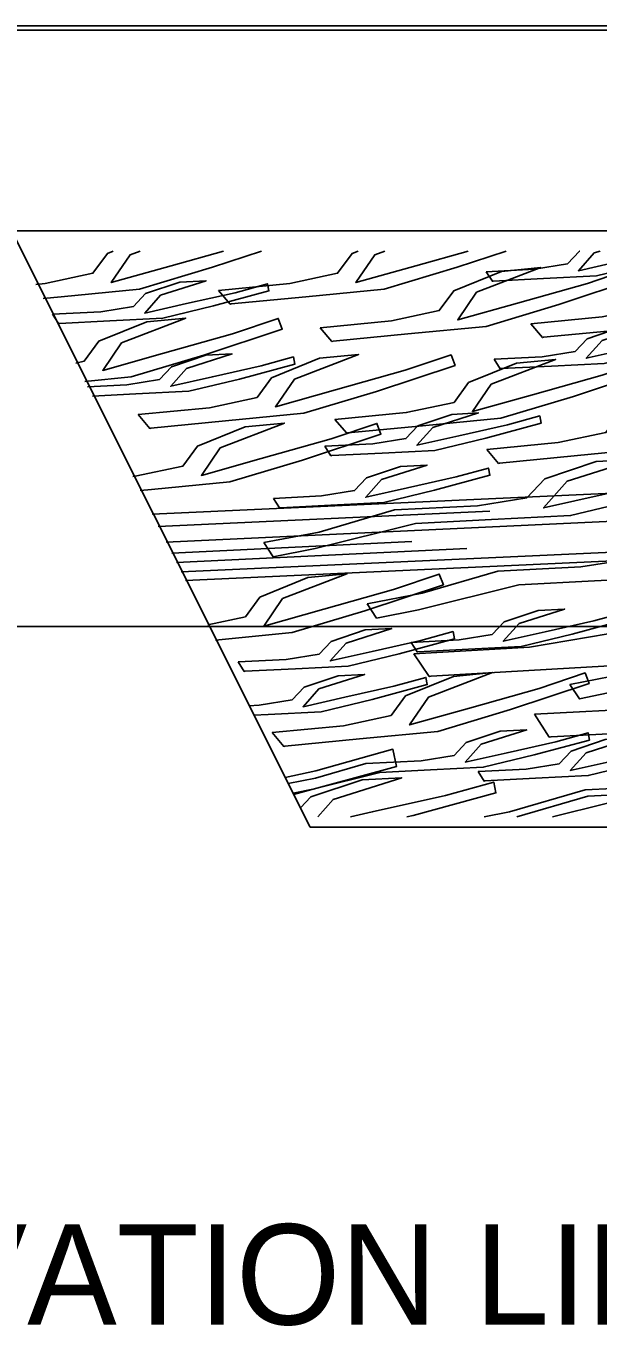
# Model space of a CAD drawing. Extents: x 1578769 to 1579225, y 724002 to 724828.
# Drawn here: x 1578868.33 to 1578871.18, y 724443.99 to 724450.46 of the extents above; entities that cross this region are included whole.
import ezdxf

# ---------------------------------------------------------------- set-up
doc = ezdxf.new("R2010")
doc.units = 0
for name, color, linetype in [('1', 7, 'Continuous'), ('G-ANNO-SYMB', 7, 'Continuous'), ('Old_Level_1', 7, 'Continuous'), ('Old_Level_41', 7, 'Continuous'), ('R_Fin Surface', 7, 'Continuous')]:
    doc.layers.add(name, color=color, linetype=linetype)

msp = doc.modelspace()

# ---------------------------------------------------------------- linework, layer by layer
at = {"layer": 'G-ANNO-SYMB'}
for points in [[(1578868.7693, 724449.3434), (1578868.7396, 724449.3313), (1578868.6675, 724449.2325), (1578868.4296, 724449.1819), (1578868.3839, 724449.1775)], [(1578868.4193, 724449.1074), (1578868.5102, 724449.1162), (1578868.9001, 724449.1539), (1578869.2626, 724449.2624), (1578869.5069, 724449.3434)], [(1578869.3177, 724449.3434), (1578869.0574, 724449.2701), (1578868.7589, 724449.1862), (1578868.8528, 724449.3239), (1578868.9036, 724449.3434)], [(1578869.9882, 724449.3434), (1578869.9585, 724449.3313), (1578869.8864, 724449.2325), (1578869.6485, 724449.1819), (1578869.2929, 724449.1476)], [(1578869.2929, 724449.1476), (1578869.3514, 724449.0786), (1578869.3569, 724449.0803), (1578869.7291, 724449.1162), (1578870.119, 724449.1539), (1578870.4815, 724449.2624), (1578870.7257, 724449.3434)], [(1578870.5366, 724449.3434), (1578870.2763, 724449.2701), (1578869.9778, 724449.1862), (1578870.0717, 724449.3239), (1578870.1225, 724449.3434)], [(1578870.627, 724449.2404), (1578870.6576, 724449.1929), (1578870.6614, 724449.1938), (1578870.9128, 724449.2066), (1578871.1762, 724449.22), (1578871.4299, 724449.2812), (1578871.6597, 724449.3434)], [(1578871.0932, 724449.3434), (1578871.0908, 724449.3426), (1578871.0312, 724449.2791), (1578870.8672, 724449.2526), (1578870.627, 724449.2404)], [(1578871.5208, 724449.3434), (1578871.2946, 724449.2925), (1578871.0863, 724449.2456), (1578871.1651, 724449.3343), (1578871.1939, 724449.3434)], [(1578869.7998, 724448.9617), (1578869.8583, 724448.8927), (1578869.8637, 724448.8944), (1578870.2359, 724448.9304), (1578870.6259, 724448.968), (1578870.9884, 724449.0766), (1578871.3795, 724449.2062), (1578871.359, 724449.2594), (1578871.1314, 724449.1823), (1578870.7832, 724449.0843), (1578870.4847, 724449.0003), (1578870.5786, 724449.138), (1578870.8988, 724449.2609), (1578870.7038, 724449.242), (1578870.4654, 724449.1455), (1578870.3933, 724449.0466), (1578870.1554, 724448.9961), (1578869.7998, 724448.9617)], [(1578870.8484, 724448.9811), (1578870.9069, 724448.9121), (1578870.9124, 724448.9138), (1578871.2846, 724448.9497), (1578871.6745, 724448.9874), (1578872.037, 724449.0959), (1578872.4282, 724449.2256), (1578872.4076, 724449.2787), (1578872.18, 724449.2016), (1578871.8318, 724449.1037), (1578871.5333, 724449.0197), (1578871.6272, 724449.1574), (1578871.9474, 724449.2802), (1578871.7525, 724449.2614), (1578871.514, 724449.1648), (1578871.4419, 724449.066), (1578871.204, 724449.0154), (1578870.8484, 724448.9811)], [(1578868.4663, 724449.0293), (1578868.4969, 724448.9818), (1578868.5007, 724448.9827), (1578868.7522, 724448.9955), (1578869.0155, 724449.0089), (1578869.2692, 724449.0701), (1578869.5444, 724449.1446), (1578869.5371, 724449.1805), (1578869.3768, 724449.136), (1578869.1339, 724449.0814), (1578868.9257, 724449.0345), (1578869.0044, 724449.1232), (1578869.2317, 724449.1952), (1578869.1, 724449.1885), (1578868.9302, 724449.1315), (1578868.8705, 724449.068), (1578868.7065, 724449.0415), (1578868.4663, 724449.0293)], [(1578868.6281, 724448.6942), (1578868.8575, 724448.7164), (1578869.2201, 724448.8249), (1578869.6112, 724448.9546), (1578869.5907, 724449.0077), (1578869.3631, 724448.9306), (1578869.0148, 724448.8326), (1578868.7164, 724448.7487), (1578868.8102, 724448.8864), (1578869.1305, 724449.0092), (1578868.9355, 724448.9904), (1578868.697, 724448.8938), (1578868.6249, 724448.795), (1578868.5818, 724448.7858)], [(1578870.6659, 724448.8046), (1578870.6965, 724448.757), (1578870.7003, 724448.758), (1578870.9518, 724448.7708), (1578871.2152, 724448.7841), (1578871.4688, 724448.8454), (1578871.744, 724448.9198), (1578871.7367, 724448.9557), (1578871.5764, 724448.9113), (1578871.3335, 724448.8566), (1578871.1253, 724448.8098), (1578871.204, 724448.8984), (1578871.4313, 724448.9704), (1578871.2996, 724448.9637), (1578871.1298, 724448.9067), (1578871.0701, 724448.8433), (1578870.9061, 724448.8168), (1578870.6659, 724448.8046)], [(1578868.6654, 724448.6204), (1578868.8816, 724448.6314), (1578869.145, 724448.6447), (1578869.3987, 724448.706), (1578869.6739, 724448.7804), (1578869.6666, 724448.8163), (1578869.5063, 724448.7719), (1578869.2633, 724448.7173), (1578869.0551, 724448.6704), (1578869.1339, 724448.759), (1578869.3612, 724448.831), (1578869.2295, 724448.8244), (1578869.0596, 724448.7674), (1578868.9999, 724448.7039), (1578868.836, 724448.6774), (1578868.6415, 724448.6675)], [(1578868.8923, 724448.5289), (1578868.9508, 724448.4599), (1578868.9562, 724448.4616), (1578869.3284, 724448.4975), (1578869.7184, 724448.5352), (1578870.0809, 724448.6437), (1578870.472, 724448.7734), (1578870.4515, 724448.8265), (1578870.2239, 724448.7494), (1578869.8757, 724448.6515), (1578869.5772, 724448.5675), (1578869.6711, 724448.7052), (1578869.9913, 724448.828), (1578869.7963, 724448.8092), (1578869.5579, 724448.7126), (1578869.4858, 724448.6138), (1578869.2479, 724448.5632), (1578868.8923, 724448.5289)], [(1578869.8733, 724448.5049), (1578869.9318, 724448.4358), (1578869.9373, 724448.4375), (1578870.3095, 724448.4735), (1578870.6994, 724448.5111), (1578871.0619, 724448.6197), (1578871.4531, 724448.7493), (1578871.4325, 724448.8025), (1578871.2049, 724448.7254), (1578870.8567, 724448.6274), (1578870.5582, 724448.5435), (1578870.6521, 724448.6812), (1578870.9723, 724448.804), (1578870.7774, 724448.7851), (1578870.5389, 724448.6886), (1578870.4668, 724448.5898), (1578870.2289, 724448.5392), (1578869.8733, 724448.5049)], [(1578870.6297, 724448.3547), (1578870.6882, 724448.2857), (1578870.6936, 724448.2873), (1578871.0658, 724448.3233), (1578871.4557, 724448.361), (1578871.8183, 724448.4695), (1578872.2094, 724448.5992), (1578872.1889, 724448.6523), (1578871.9613, 724448.5752), (1578871.613, 724448.4772), (1578871.3146, 724448.3933), (1578871.4084, 724448.531), (1578871.7287, 724448.6538), (1578871.5337, 724448.635), (1578871.2952, 724448.5384), (1578871.2231, 724448.4396), (1578870.9853, 724448.389), (1578870.6297, 724448.3547)], [(1578869.8224, 724448.371), (1578869.853, 724448.3234), (1578869.8568, 724448.3243), (1578870.1082, 724448.3371), (1578870.3716, 724448.3505), (1578870.6253, 724448.4117), (1578870.9005, 724448.4862), (1578870.8932, 724448.5221), (1578870.7329, 724448.4776), (1578870.49, 724448.423), (1578870.2817, 724448.3761), (1578870.3605, 724448.4648), (1578870.5878, 724448.5368), (1578870.4561, 724448.5301), (1578870.2862, 724448.4731), (1578870.2266, 724448.4096), (1578870.0626, 724448.3832), (1578869.8224, 724448.371)], [(1578868.9028, 724448.1506), (1578868.959, 724448.156), (1578869.349, 724448.1937), (1578869.7115, 724448.3022), (1578870.1026, 724448.4319), (1578870.0821, 724448.485), (1578869.8545, 724448.4079), (1578869.5063, 724448.3099), (1578869.2078, 724448.226), (1578869.3016, 724448.3637), (1578869.6219, 724448.4865), (1578869.4269, 724448.4677), (1578869.1885, 724448.3711), (1578869.1163, 724448.2723), (1578868.8785, 724448.2217), (1578868.8673, 724448.2206)], [(1578869.5199, 724447.8914), (1578869.5661, 724447.8197), (1578869.7745, 724447.8612), (1578870.2752, 724447.9864), (1578870.6524, 724448.0056), (1578871.0475, 724448.0256), (1578871.428, 724448.1175), (1578871.8407, 724448.2291), (1578871.8298, 724448.283), (1578871.5893, 724448.2164), (1578871.2249, 724448.1344), (1578870.9126, 724448.0641), (1578871.0308, 724448.1971), (1578871.3717, 724448.3051), (1578871.1742, 724448.295), (1578870.9194, 724448.2096), (1578870.8298, 724448.1143), (1578870.5839, 724448.0746), (1578870.1708, 724448.0537), (1578869.794, 724447.9438), (1578869.5199, 724447.8914)], [(1578869.567, 724448.1115), (1578869.5976, 724448.064), (1578869.6014, 724448.0649), (1578869.8528, 724448.0777), (1578870.1162, 724448.0911), (1578870.3699, 724448.1523), (1578870.6451, 724448.2267), (1578870.6378, 724448.2626), (1578870.4775, 724448.2182), (1578870.2346, 724448.1636), (1578870.0264, 724448.1167), (1578870.1051, 724448.2054), (1578870.3324, 724448.2774), (1578870.2007, 724448.2707), (1578870.0309, 724448.2137), (1578869.9712, 724448.1502), (1578869.8072, 724448.1237), (1578869.567, 724448.1115)], [(1578870.0345, 724447.5865), (1578870.0807, 724447.5148), (1578870.2891, 724447.5563), (1578870.7898, 724447.6815), (1578871.167, 724447.7007), (1578871.5621, 724447.7207), (1578871.9426, 724447.8126), (1578872.3554, 724447.9242), (1578872.3444, 724447.9781), (1578872.104, 724447.9115), (1578871.7396, 724447.8295), (1578871.4273, 724447.7592), (1578871.5454, 724447.8922), (1578871.8863, 724448.0002), (1578871.6888, 724447.9901), (1578871.434, 724447.9046), (1578871.3445, 724447.8094), (1578871.0985, 724447.7697), (1578870.6855, 724447.7487), (1578870.3086, 724447.6389), (1578870.0345, 724447.5865)], [(1578870.2665, 724447.3372), (1578870.343, 724447.2235), (1578870.352, 724447.2258), (1578870.9546, 724447.2604), (1578871.5859, 724447.2965), (1578872.1909, 724447.4474), (1578872.8467, 724447.6303), (1578872.827, 724447.7163), (1578872.445, 724447.6073), (1578871.8654, 724447.4724), (1578871.3686, 724447.3567), (1578871.5522, 724447.5707), (1578872.0932, 724447.7469), (1578871.7776, 724447.7289), (1578871.3734, 724447.5895), (1578871.2341, 724447.4362), (1578870.8423, 724447.3702), (1578870.2665, 724447.3372)], [(1578869.279, 724447.4059), (1578869.66, 724447.4427), (1578870.0225, 724447.5512), (1578870.4137, 724447.6809), (1578870.3932, 724447.734), (1578870.1656, 724447.6569), (1578869.8173, 724447.559), (1578869.5188, 724447.475), (1578869.6127, 724447.6127), (1578869.9329, 724447.7355), (1578869.738, 724447.7167), (1578869.4995, 724447.6201), (1578869.4274, 724447.5213), (1578869.2408, 724447.4816)], [(1578870.2523, 724447.3942), (1578870.2829, 724447.3466), (1578870.2867, 724447.3476), (1578870.5382, 724447.3603), (1578870.8016, 724447.3737), (1578871.0552, 724447.435), (1578871.3304, 724447.5094), (1578871.3231, 724447.5453), (1578871.1628, 724447.5009), (1578870.9199, 724447.4462), (1578870.7117, 724447.3994), (1578870.7904, 724447.488), (1578871.0177, 724447.56), (1578870.886, 724447.5533), (1578870.7162, 724447.4963), (1578870.6565, 724447.4328), (1578870.4925, 724447.4064), (1578870.2523, 724447.3942)], [(1578871.0428, 724447.1841), (1578871.0909, 724447.1126), (1578871.2982, 724447.1555), (1578871.7957, 724447.2839), (1578872.1723, 724447.3055), (1578872.5668, 724447.3281), (1578872.9449, 724447.4224), (1578873.3548, 724447.5367), (1578873.3425, 724447.5905), (1578873.1037, 724447.5223), (1578872.7415, 724447.438), (1578872.431, 724447.3657), (1578872.5457, 724447.4994), (1578872.8839, 724447.6096), (1578872.6866, 724447.5983), (1578872.434, 724447.5112), (1578872.347, 724447.4154), (1578872.102, 724447.3741), (1578871.6896, 724447.3505), (1578871.3156, 724447.2382), (1578871.0428, 724447.1841)], [(1578869.3908, 724447.2969), (1578869.4214, 724447.2493), (1578869.4252, 724447.2503), (1578869.6766, 724447.263), (1578869.94, 724447.2764), (1578870.1937, 724447.3377), (1578870.4689, 724447.4121), (1578870.4616, 724447.448), (1578870.3013, 724447.4036), (1578870.0584, 724447.3489), (1578869.8502, 724447.3021), (1578869.9289, 724447.3907), (1578870.1562, 724447.4627), (1578870.0245, 724447.456), (1578869.8547, 724447.399), (1578869.795, 724447.3356), (1578869.631, 724447.3091), (1578869.3908, 724447.2969)], [(1578870.8677, 724447.0363), (1578870.9412, 724446.9222), (1578870.9504, 724446.9244), (1578871.5538, 724446.9551), (1578872.1859, 724446.9872), (1578872.7948, 724447.1342), (1578873.4552, 724447.3128), (1578873.4377, 724447.399), (1578873.0529, 724447.2924), (1578872.4699, 724447.1612), (1578871.9702, 724447.0488), (1578872.1592, 724447.2615), (1578872.7048, 724447.4343), (1578872.3887, 724447.4183), (1578871.981, 724447.2815), (1578871.8378, 724447.1291), (1578871.4442, 724447.0656), (1578870.8677, 724447.0363)], [(1578869.4685, 724447.0309), (1578869.5412, 724447.0346), (1578869.8046, 724447.048), (1578870.0583, 724447.1092), (1578870.3335, 724447.1837), (1578870.3262, 724447.2196), (1578870.1659, 724447.1752), (1578869.9229, 724447.1205), (1578869.7147, 724447.0736), (1578869.7935, 724447.1623), (1578870.0208, 724447.2343), (1578869.8891, 724447.2276), (1578869.7192, 724447.1706), (1578869.6595, 724447.1071), (1578869.4956, 724447.0807), (1578869.4447, 724447.0781)], [(1578869.5599, 724446.9445), (1578869.6184, 724446.8755), (1578869.6238, 724446.8772), (1578869.996, 724446.9131), (1578870.386, 724446.9508), (1578870.7485, 724447.0593), (1578871.1396, 724447.189), (1578871.1191, 724447.2421), (1578870.8915, 724447.165), (1578870.5433, 724447.0671), (1578870.2448, 724446.9831), (1578870.3387, 724447.1208), (1578870.6589, 724447.2436), (1578870.4639, 724447.2248), (1578870.2255, 724447.1282), (1578870.1534, 724447.0294), (1578869.9155, 724446.9788), (1578869.5599, 724446.9445)], [(1578869.6646, 724446.6427), (1578869.7638, 724446.6625), (1578870.0976, 724446.7459), (1578870.349, 724446.7587), (1578870.6124, 724446.7721), (1578870.8661, 724446.8333), (1578871.1413, 724446.9077), (1578871.134, 724446.9436), (1578870.9737, 724446.8992), (1578870.7308, 724446.8446), (1578870.5225, 724446.7977), (1578870.6013, 724446.8864), (1578870.8286, 724446.9584), (1578870.6969, 724446.9517), (1578870.527, 724446.8947), (1578870.4674, 724446.8312), (1578870.3034, 724446.8047), (1578870.028, 724446.7907), (1578869.7768, 724446.7175), (1578869.64, 724446.6914)], [(1578870.586, 724446.7508), (1578870.6166, 724446.7032), (1578870.6205, 724446.7042), (1578870.8719, 724446.7169), (1578871.1353, 724446.7303), (1578871.389, 724446.7916), (1578871.6641, 724446.866), (1578871.6568, 724446.9019), (1578871.4965, 724446.8575), (1578871.2536, 724446.8028), (1578871.0454, 724446.756), (1578871.1242, 724446.8446), (1578871.3515, 724446.9166), (1578871.2198, 724446.9099), (1578871.0499, 724446.8529), (1578870.9902, 724446.7894), (1578870.8262, 724446.763), (1578870.586, 724446.7508)], [(1578870.9577, 724446.5251), (1578871.2246, 724446.5918), (1578871.6018, 724446.611), (1578871.9969, 724446.631), (1578872.3774, 724446.7229), (1578872.7901, 724446.8346), (1578872.7792, 724446.8884), (1578872.5387, 724446.8218), (1578872.1743, 724446.7398), (1578871.862, 724446.6695), (1578871.9802, 724446.8025), (1578872.3211, 724446.9105), (1578872.1236, 724446.9004), (1578871.8688, 724446.815), (1578871.7793, 724446.7197), (1578871.5333, 724446.68), (1578871.1202, 724446.6591), (1578870.7434, 724446.5492), (1578870.6169, 724446.5251)], [(1578869.6676, 724446.6368), (1578870.1799, 724446.7753), (1578870.1624, 724446.8615), (1578869.7777, 724446.7549), (1578869.6253, 724446.7206)], [(1578869.7879, 724446.525), (1578869.8651, 724446.6119), (1578870.206, 724446.7199), (1578870.0085, 724446.7099), (1578869.7537, 724446.6244), (1578869.7018, 724446.5692)], [(1578870.2321, 724446.525), (1578870.2623, 724446.5323), (1578870.6751, 724446.644), (1578870.6641, 724446.6978), (1578870.4236, 724446.6312), (1578870.0593, 724446.5492), (1578869.9516, 724446.525)]]:
    msp.add_lwpolyline(points, dxfattribs=at)
at = {"layer": 'Old_Level_1'}
for p, q in [((1578868.9625, 724448.0323), (1578872.1143, 724448.1769)), ((1578868.9933, 724447.9713), (1578870.6454, 724448.0475)), ((1578869.0328, 724447.8931), (1578872.1018, 724448.037)), ((1578869.0605, 724447.8384), (1578870.2563, 724447.897)), ((1578869.1078, 724447.7447), (1578872.035, 724447.8801)), ((1578869.0837, 724447.7925), (1578870.5311, 724447.8612)), ((1578869.1288, 724447.7031), (1578872.009, 724447.8355))]:
    msp.add_line(p, q, dxfattribs=at)
at = {"layer": 'Old_Level_41'}
for points in [[(1578921.2303, 724447.4737), (1578821.2303, 724447.4737)], [(1578871.3901, 724446.5251), (1578871.9034, 724446.5512), (1578872.5355, 724446.5833), (1578873.1443, 724446.7303), (1578873.8048, 724446.9089), (1578873.7873, 724446.9951), (1578873.4025, 724446.8885), (1578872.8195, 724446.7573), (1578872.3198, 724446.6449), (1578872.5088, 724446.8576), (1578873.0543, 724447.0304), (1578872.7383, 724447.0144), (1578872.3306, 724446.8776), (1578872.1874, 724446.7252), (1578871.7938, 724446.6617), (1578871.1329, 724446.6281), (1578870.7793, 724446.5251)]]:
    msp.add_lwpolyline(points, dxfattribs=at)
at = {"layer": 'R_Fin Surface'}
for p, q in [((1578867.7517, 724450.4646), (1578879.7517, 724450.4646)), ((1578867.7517, 724450.4646), (1578869.75, 724446.4737)), ((1578867.7517, 724450.4646), (1578879.7517, 724450.4646)), ((1578867.7517, 724450.4646), (1578869.75, 724446.4737)), ((1578867.7841, 724450.4446), (1578880.0338, 724450.4446)), ((1578880.8946, 724449.4446), (1578868.2848, 724449.4446))]:
    msp.add_line(p, q, dxfattribs=at)
msp.add_lwpolyline([(1578869.75, 724446.4737), (1578884.2602, 724446.4737)], dxfattribs=at)
msp.add_lwpolyline([(1578869.75, 724446.4737), (1578884.2602, 724446.4737)], dxfattribs=at)

# ---------------------------------------------------------------- texts
at = {"layer": '1'}
msp.add_text('EXCAVATION LINE', height=0.5, dxfattribs=at).set_placement((1578866.0737, 724443.9958))

doc.saveas('drawing.dxf')
